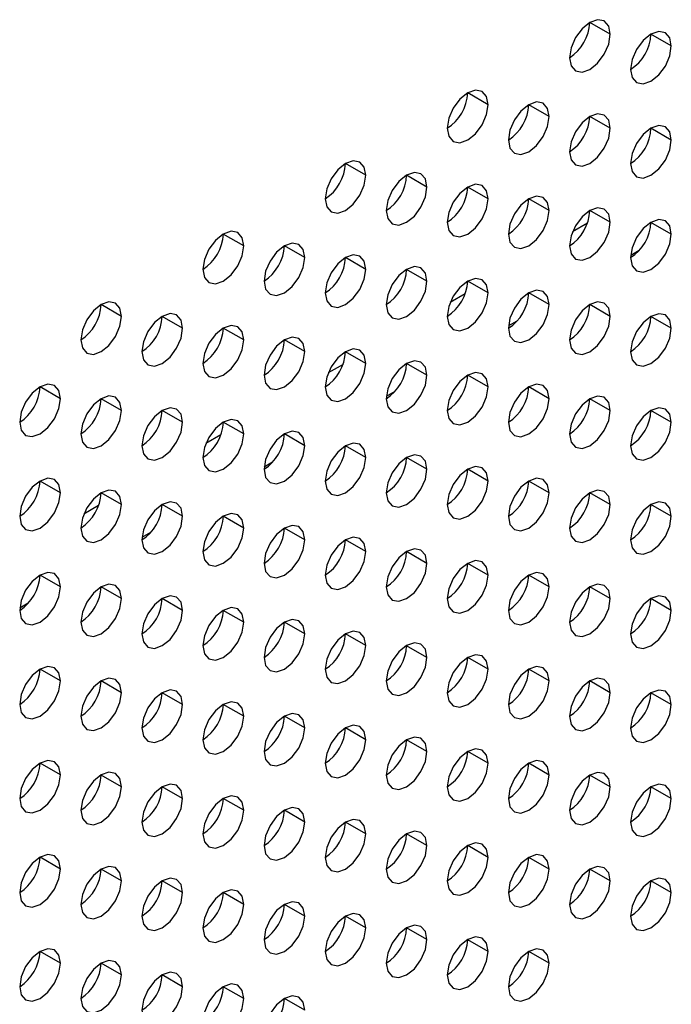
# Model space of a CAD drawing. Header units: millimetres. Extents: x 0 to 1118, y 0 to 864.
# Tile 299 of 438: x 999.69 to 1001.95, y 644.43 to 647.85. Entities that reach past the tile are written whole.
import ezdxf

# ---------------------------------------------------------------- set-up
doc = ezdxf.new("R2010")
doc.units = ezdxf.units.MM

msp = doc.modelspace()

# ---------------------------------------------------------------- linework, layer by layer
at = {"color": 7, "linetype": 'Continuous', "lineweight": 25}
for p, q in [((1001.7359, 647.8022), (1001.6652, 647.843)), ((1001.948, 647.7613), (1001.8773, 647.8022)), ((1001.3116, 647.5573), (1001.2409, 647.5981)), ((1001.5237, 647.5164), (1001.453, 647.5572)), ((1001.7359, 647.4756), (1001.6652, 647.5164)), ((1001.948, 647.4347), (1001.8773, 647.4755)), ((1000.8873, 647.3123), (1000.8166, 647.3532)), ((1001.0995, 647.2715), (1001.0288, 647.3123)), ((1001.3116, 647.2307), (1001.2409, 647.2715)), ((1001.5237, 647.1898), (1001.453, 647.2306)), ((1001.7359, 647.149), (1001.6652, 647.1898)), ((1001.948, 647.1081), (1001.8773, 647.1489)), ((1000.4631, 647.0674), (1000.3924, 647.1082)), ((1000.6752, 647.0266), (1000.6045, 647.0674)), ((1001.8364, 647.0513), (1001.8069, 647.0342)), ((1000.8873, 646.9857), (1000.8166, 647.0265)), ((1001.0995, 646.9449), (1001.0288, 646.9857)), ((1001.3116, 646.904), (1001.2409, 646.9449)), ((1001.5237, 646.8632), (1001.453, 646.904)), ((1000.0388, 646.8225), (999.9681, 646.8633)), ((1001.7359, 646.8223), (1001.6652, 646.8632)), ((1000.251, 646.7817), (1000.1802, 646.8225)), ((1001.4121, 646.8063), (1001.3826, 646.7893)), ((1001.948, 646.7815), (1001.8773, 646.8223)), ((1000.4631, 646.7408), (1000.3924, 646.7816)), ((1000.6752, 646.7), (1000.6045, 646.7408)), ((1000.8873, 646.6591), (1000.8166, 646.6999)), ((1001.0995, 646.6183), (1001.0288, 646.6591)), ((1001.3116, 646.5774), (1001.2409, 646.6182)), ((999.8267, 646.5367), (999.756, 646.5776)), ((1001.5237, 646.5366), (1001.453, 646.5774)), ((1000.0388, 646.4959), (999.9681, 646.5367)), ((1000.9879, 646.5614), (1000.9584, 646.5444)), ((1001.7359, 646.4957), (1001.6652, 646.5365)), ((1000.251, 646.455), (1000.1802, 646.4959)), ((1001.948, 646.4549), (1001.8773, 646.4957)), ((1000.4631, 646.4142), (1000.3924, 646.455)), ((1000.6752, 646.3733), (1000.6045, 646.4142)), ((1000.8873, 646.3325), (1000.8166, 646.3733)), ((1001.0995, 646.2916), (1001.0288, 646.3325)), ((1000.5636, 646.3165), (1000.5341, 646.2995)), ((1001.3116, 646.2508), (1001.2409, 646.2916)), ((999.8267, 646.2101), (999.756, 646.2509)), ((1001.5237, 646.21), (1001.453, 646.2508)), ((1000.0388, 646.1693), (999.9681, 646.2101)), ((1001.7359, 646.1691), (1001.6652, 646.2099)), ((1000.251, 646.1284), (1000.1802, 646.1692)), ((1001.948, 646.1283), (1001.8773, 646.1691)), ((1000.4631, 646.0876), (1000.3924, 646.1284)), ((1000.6752, 646.0467), (1000.6045, 646.0875)), ((1000.1393, 646.0716), (1000.1098, 646.0545)), ((1000.8873, 646.0059), (1000.8166, 646.0467)), ((1001.0995, 645.965), (1001.0288, 646.0059)), ((1001.3116, 645.9242), (1001.2409, 645.965)), ((999.8267, 645.8835), (999.756, 645.9243)), ((1001.5237, 645.8833), (1001.453, 645.9242)), ((1000.0388, 645.8427), (999.9681, 645.8835)), ((1001.7359, 645.8425), (1001.6652, 645.8833)), ((999.7151, 645.8266), (999.6856, 645.8096)), ((1000.251, 645.8018), (1000.1802, 645.8426)), ((1001.948, 645.8016), (1001.8773, 645.8425)), ((1000.4631, 645.761), (1000.3924, 645.8018)), ((1000.6752, 645.7201), (1000.6045, 645.7609)), ((1000.8873, 645.6793), (1000.8166, 645.7201)), ((1001.0995, 645.6384), (1001.0288, 645.6792)), ((1001.3116, 645.5976), (1001.2409, 645.6384)), ((999.8267, 645.5569), (999.756, 645.5977)), ((1001.5237, 645.5567), (1001.453, 645.5975)), ((1000.0388, 645.516), (999.9681, 645.5569)), ((1001.7359, 645.5159), (1001.6652, 645.5567)), ((1000.251, 645.4752), (1000.1802, 645.516)), ((1001.948, 645.475), (1001.8773, 645.5158)), ((1000.4631, 645.4343), (1000.3924, 645.4752)), ((1000.6752, 645.3935), (1000.6045, 645.4343)), ((1000.8873, 645.3526), (1000.8166, 645.3935)), ((1001.0995, 645.3118), (1001.0288, 645.3526)), ((1001.3116, 645.271), (1001.2409, 645.3118)), ((999.8267, 645.2303), (999.756, 645.2711)), ((1001.5237, 645.2301), (1001.453, 645.2709)), ((1000.0388, 645.1894), (999.9681, 645.2302)), ((1001.7359, 645.1893), (1001.6652, 645.2301)), ((1000.251, 645.1486), (1000.1802, 645.1894)), ((1001.948, 645.1484), (1001.8773, 645.1892)), ((1000.4631, 645.1077), (1000.3924, 645.1485)), ((1000.6752, 645.0669), (1000.6045, 645.1077)), ((1000.8873, 645.026), (1000.8166, 645.0669)), ((1001.0995, 644.9852), (1001.0288, 645.026)), ((1001.3116, 644.9443), (1001.2409, 644.9852)), ((999.8267, 644.9036), (999.756, 644.9445)), ((1001.5237, 644.9035), (1001.453, 644.9443)), ((1000.0388, 644.8628), (999.9681, 644.9036)), ((1001.7359, 644.8626), (1001.6652, 644.9035)), ((1000.251, 644.822), (1000.1802, 644.8628)), ((1001.948, 644.8218), (1001.8773, 644.8626)), ((1000.4631, 644.7811), (1000.3924, 644.8219)), ((1000.6752, 644.7403), (1000.6045, 644.7811)), ((1000.8873, 644.6994), (1000.8166, 644.7402)), ((1001.0995, 644.6586), (1001.0288, 644.6994)), ((1001.3116, 644.6177), (1001.2409, 644.6585)), ((999.8267, 644.577), (999.756, 644.6179)), ((1001.5237, 644.5769), (1001.453, 644.6177)), ((1000.0388, 644.5362), (999.9681, 644.577)), ((1000.251, 644.4953), (1000.1802, 644.5362)), ((1000.4631, 644.4545), (1000.3924, 644.4953)), ((1000.6752, 644.4136), (1000.6045, 644.4545))]:
    msp.add_line(p, q, dxfattribs=at)
at = {"color": 8, "linetype": 'Continuous', "lineweight": 25}
for p, q in [((1001.6566, 647.1458), (1001.6048, 647.1159)), ((1001.2323, 646.9008), (1001.1806, 646.871)), ((1000.808, 646.6559), (1000.7563, 646.6261)), ((1000.3838, 646.411), (1000.332, 646.3811)), ((999.9595, 646.1661), (999.9078, 646.1362))]:
    msp.add_line(p, q, dxfattribs=at)
at = {"color": 7, "linetype": 'Continuous', "lineweight": 25, "flags": 128}
for points in [[(1001.7359, 647.8022), (1001.7305, 647.8303), (1001.7152, 647.848), (1001.6922, 647.8524), (1001.6652, 647.843), (1001.6381, 647.8212), (1001.6152, 647.7902), (1001.5998, 647.7549), (1001.5945, 647.7205)], [(1001.5945, 647.7205), (1001.5998, 647.6924), (1001.6152, 647.6748), (1001.6381, 647.6703), (1001.6652, 647.6797), (1001.6922, 647.7016), (1001.7152, 647.7325), (1001.7305, 647.7678), (1001.7359, 647.8022)], [(1001.948, 647.7613), (1001.9426, 647.7895), (1001.9273, 647.8071), (1001.9044, 647.8116), (1001.8773, 647.8022), (1001.8502, 647.7803), (1001.8273, 647.7494), (1001.812, 647.7141), (1001.8066, 647.6797)], [(1001.8066, 647.6797), (1001.812, 647.6516), (1001.8273, 647.6339), (1001.8502, 647.6295), (1001.8773, 647.6389), (1001.9044, 647.6607), (1001.9273, 647.6916), (1001.9426, 647.727), (1001.948, 647.7613)], [(1001.3116, 647.5573), (1001.3062, 647.5854), (1001.2909, 647.6031), (1001.268, 647.6075), (1001.2409, 647.5981), (1001.2138, 647.5763), (1001.1909, 647.5453), (1001.1756, 647.51), (1001.1702, 647.4756)], [(1001.1702, 647.4756), (1001.1756, 647.4475), (1001.1909, 647.4298), (1001.2138, 647.4254), (1001.2409, 647.4348), (1001.268, 647.4566), (1001.2909, 647.4876), (1001.3062, 647.5229), (1001.3116, 647.5573)], [(1001.5237, 647.5164), (1001.5184, 647.5446), (1001.503, 647.5622), (1001.4801, 647.5667), (1001.453, 647.5573), (1001.426, 647.5354), (1001.403, 647.5045), (1001.3877, 647.4691), (1001.3823, 647.4348)], [(1001.7359, 647.4756), (1001.7305, 647.5037), (1001.7152, 647.5214), (1001.6922, 647.5258), (1001.6652, 647.5164), (1001.6381, 647.4946), (1001.6152, 647.4636), (1001.5998, 647.4283), (1001.5945, 647.3939)], [(1001.3823, 647.4348), (1001.3877, 647.4066), (1001.403, 647.389), (1001.426, 647.3845), (1001.453, 647.3939), (1001.4801, 647.4158), (1001.503, 647.4467), (1001.5184, 647.4821), (1001.5237, 647.5164)], [(1001.5945, 647.3939), (1001.5998, 647.3658), (1001.6152, 647.3482), (1001.6381, 647.3437), (1001.6652, 647.3531), (1001.6922, 647.3749), (1001.7152, 647.4059), (1001.7305, 647.4412), (1001.7359, 647.4756)], [(1001.948, 647.4347), (1001.9426, 647.4629), (1001.9273, 647.4805), (1001.9044, 647.485), (1001.8773, 647.4756), (1001.8502, 647.4537), (1001.8273, 647.4228), (1001.812, 647.3874), (1001.8066, 647.3531)], [(1001.8066, 647.3531), (1001.812, 647.3249), (1001.8273, 647.3073), (1001.8502, 647.3028), (1001.8773, 647.3123), (1001.9044, 647.3341), (1001.9273, 647.365), (1001.9426, 647.4004), (1001.948, 647.4347)], [(1000.8873, 647.3123), (1000.882, 647.3405), (1000.8666, 647.3581), (1000.8437, 647.3626), (1000.8166, 647.3532), (1000.7896, 647.3313), (1000.7666, 647.3004), (1000.7513, 647.2651), (1000.7459, 647.2307)], [(1001.0995, 647.2715), (1001.0941, 647.2996), (1001.0788, 647.3173), (1001.0558, 647.3217), (1001.0288, 647.3123), (1001.0017, 647.2905), (1000.9788, 647.2596), (1000.9634, 647.2242), (1000.9581, 647.1899)], [(1000.7459, 647.2307), (1000.7513, 647.2026), (1000.7666, 647.1849), (1000.7896, 647.1805), (1000.8166, 647.1899), (1000.8437, 647.2117), (1000.8666, 647.2427), (1000.882, 647.278), (1000.8873, 647.3123)], [(1001.3116, 647.2307), (1001.3062, 647.2588), (1001.2909, 647.2764), (1001.268, 647.2809), (1001.2409, 647.2715), (1001.2138, 647.2496), (1001.1909, 647.2187), (1001.1756, 647.1834), (1001.1702, 647.149)], [(1000.9581, 647.1899), (1000.9634, 647.1617), (1000.9788, 647.1441), (1001.0017, 647.1396), (1001.0288, 647.149), (1001.0558, 647.1709), (1001.0788, 647.2018), (1001.0941, 647.2371), (1001.0995, 647.2715)], [(1001.1702, 647.149), (1001.1756, 647.1209), (1001.1909, 647.1032), (1001.2138, 647.0988), (1001.2409, 647.1082), (1001.268, 647.13), (1001.2909, 647.161), (1001.3062, 647.1963), (1001.3116, 647.2307)], [(1001.5237, 647.1898), (1001.5184, 647.2179), (1001.503, 647.2356), (1001.4801, 647.24), (1001.453, 647.2306), (1001.426, 647.2088), (1001.403, 647.1779), (1001.3877, 647.1425), (1001.3823, 647.1082)], [(1001.3823, 647.1082), (1001.3877, 647.08), (1001.403, 647.0624), (1001.426, 647.0579), (1001.453, 647.0673), (1001.4801, 647.0892), (1001.503, 647.1201), (1001.5184, 647.1554), (1001.5237, 647.1898)], [(1001.7359, 647.149), (1001.7305, 647.1771), (1001.7152, 647.1947), (1001.6922, 647.1992), (1001.6652, 647.1898), (1001.6381, 647.168), (1001.6152, 647.137), (1001.5998, 647.1017), (1001.5945, 647.0673)], [(1001.5945, 647.0673), (1001.5998, 647.0392), (1001.6152, 647.0215), (1001.6381, 647.0171), (1001.6652, 647.0265), (1001.6922, 647.0483), (1001.7152, 647.0793), (1001.7305, 647.1146), (1001.7359, 647.149)], [(1001.948, 647.1081), (1001.9426, 647.1363), (1001.9273, 647.1539), (1001.9044, 647.1584), (1001.8773, 647.1489), (1001.8502, 647.1271), (1001.8273, 647.0962), (1001.812, 647.0608), (1001.8066, 647.0265)], [(1000.4631, 647.0674), (1000.4577, 647.0956), (1000.4424, 647.1132), (1000.4194, 647.1177), (1000.3924, 647.1083), (1000.3653, 647.0864), (1000.3424, 647.0555), (1000.327, 647.0201), (1000.3217, 646.9858)], [(1000.6752, 647.0266), (1000.6698, 647.0547), (1000.6545, 647.0724), (1000.6316, 647.0768), (1000.6045, 647.0674), (1000.5774, 647.0456), (1000.5545, 647.0146), (1000.5392, 646.9793), (1000.5338, 646.9449)], [(1001.8066, 647.0265), (1001.812, 646.9983), (1001.8273, 646.9807), (1001.8502, 646.9762), (1001.8773, 646.9856), (1001.9044, 647.0075), (1001.9273, 647.0384), (1001.9426, 647.0738), (1001.948, 647.1081)], [(1000.3217, 646.9858), (1000.327, 646.9576), (1000.3424, 646.94), (1000.3653, 646.9355), (1000.3924, 646.9449), (1000.4194, 646.9668), (1000.4424, 646.9977), (1000.4577, 647.0331), (1000.4631, 647.0674)], [(1000.5338, 646.9449), (1000.5392, 646.9168), (1000.5545, 646.8992), (1000.5774, 646.8947), (1000.6045, 646.9041), (1000.6316, 646.9259), (1000.6545, 646.9569), (1000.6698, 646.9922), (1000.6752, 647.0266)], [(1000.8873, 646.9857), (1000.882, 647.0139), (1000.8666, 647.0315), (1000.8437, 647.036), (1000.8166, 647.0266), (1000.7896, 647.0047), (1000.7666, 646.9738), (1000.7513, 646.9384), (1000.7459, 646.9041)], [(1000.7459, 646.9041), (1000.7513, 646.8759), (1000.7666, 646.8583), (1000.7896, 646.8538), (1000.8166, 646.8633), (1000.8437, 646.8851), (1000.8666, 646.916), (1000.882, 646.9514), (1000.8873, 646.9857)], [(1001.0995, 646.9449), (1001.0941, 646.973), (1001.0788, 646.9907), (1001.0558, 646.9951), (1001.0288, 646.9857), (1001.0017, 646.9639), (1000.9788, 646.9329), (1000.9634, 646.8976), (1000.9581, 646.8632)], [(1000.9581, 646.8632), (1000.9634, 646.8351), (1000.9788, 646.8175), (1001.0017, 646.813), (1001.0288, 646.8224), (1001.0558, 646.8442), (1001.0788, 646.8752), (1001.0941, 646.9105), (1001.0995, 646.9449)], [(1001.3116, 646.904), (1001.3062, 646.9322), (1001.2909, 646.9498), (1001.268, 646.9543), (1001.2409, 646.9449), (1001.2138, 646.923), (1001.1909, 646.8921), (1001.1756, 646.8567), (1001.1702, 646.8224)], [(1001.5237, 646.8632), (1001.5184, 646.8913), (1001.503, 646.909), (1001.4801, 646.9134), (1001.453, 646.904), (1001.426, 646.8822), (1001.403, 646.8512), (1001.3877, 646.8159), (1001.3823, 646.7815)], [(1000.0388, 646.8225), (1000.0334, 646.8506), (1000.0181, 646.8683), (999.9952, 646.8727), (999.9681, 646.8633), (999.941, 646.8415), (999.9181, 646.8106), (999.9028, 646.7752), (999.8974, 646.7409)], [(1001.1702, 646.8224), (1001.1756, 646.7943), (1001.1909, 646.7766), (1001.2138, 646.7722), (1001.2409, 646.7816), (1001.268, 646.8034), (1001.2909, 646.8343), (1001.3062, 646.8697), (1001.3116, 646.904)], [(1001.7359, 646.8223), (1001.7305, 646.8505), (1001.7152, 646.8681), (1001.6922, 646.8726), (1001.6652, 646.8632), (1001.6381, 646.8413), (1001.6152, 646.8104), (1001.5998, 646.7751), (1001.5945, 646.7407)], [(1001.3823, 646.7815), (1001.3877, 646.7534), (1001.403, 646.7358), (1001.426, 646.7313), (1001.453, 646.7407), (1001.4801, 646.7626), (1001.503, 646.7935), (1001.5184, 646.8288), (1001.5237, 646.8632)], [(999.8974, 646.7409), (999.9028, 646.7127), (999.9181, 646.6951), (999.941, 646.6906), (999.9681, 646.7), (999.9952, 646.7219), (1000.0181, 646.7528), (1000.0334, 646.7881), (1000.0388, 646.8225)], [(1000.251, 646.7817), (1000.2456, 646.8098), (1000.2302, 646.8274), (1000.2073, 646.8319), (1000.1802, 646.8225), (1000.1532, 646.8007), (1000.1302, 646.7697), (1000.1149, 646.7344), (1000.1095, 646.7)], [(1001.5945, 646.7407), (1001.5998, 646.7126), (1001.6152, 646.6949), (1001.6381, 646.6905), (1001.6652, 646.6999), (1001.6922, 646.7217), (1001.7152, 646.7526), (1001.7305, 646.788), (1001.7359, 646.8223)], [(1001.948, 646.7815), (1001.9426, 646.8096), (1001.9273, 646.8273), (1001.9044, 646.8317), (1001.8773, 646.8223), (1001.8502, 646.8005), (1001.8273, 646.7695), (1001.812, 646.7342), (1001.8066, 646.6999)], [(1000.1095, 646.7), (1000.1149, 646.6719), (1000.1302, 646.6542), (1000.1532, 646.6498), (1000.1802, 646.6592), (1000.2073, 646.681), (1000.2302, 646.712), (1000.2456, 646.7473), (1000.251, 646.7817)], [(1000.4631, 646.7408), (1000.4577, 646.7689), (1000.4424, 646.7866), (1000.4194, 646.791), (1000.3924, 646.7816), (1000.3653, 646.7598), (1000.3424, 646.7289), (1000.327, 646.6935), (1000.3217, 646.6592)], [(1001.8066, 646.6999), (1001.812, 646.6717), (1001.8273, 646.6541), (1001.8502, 646.6496), (1001.8773, 646.659), (1001.9044, 646.6809), (1001.9273, 646.7118), (1001.9426, 646.7471), (1001.948, 646.7815)], [(1000.3217, 646.6592), (1000.327, 646.631), (1000.3424, 646.6134), (1000.3653, 646.6089), (1000.3924, 646.6183), (1000.4194, 646.6402), (1000.4424, 646.6711), (1000.4577, 646.7065), (1000.4631, 646.7408)], [(1000.6752, 646.7), (1000.6698, 646.7281), (1000.6545, 646.7457), (1000.6316, 646.7502), (1000.6045, 646.7408), (1000.5774, 646.719), (1000.5545, 646.688), (1000.5392, 646.6527), (1000.5338, 646.6183)], [(1000.5338, 646.6183), (1000.5392, 646.5902), (1000.5545, 646.5725), (1000.5774, 646.5681), (1000.6045, 646.5775), (1000.6316, 646.5993), (1000.6545, 646.6303), (1000.6698, 646.6656), (1000.6752, 646.7)], [(1000.8873, 646.6591), (1000.882, 646.6873), (1000.8666, 646.7049), (1000.8437, 646.7094), (1000.8166, 646.6999), (1000.7896, 646.6781), (1000.7666, 646.6472), (1000.7513, 646.6118), (1000.7459, 646.5775)], [(1001.0995, 646.6183), (1001.0941, 646.6464), (1001.0788, 646.664), (1001.0558, 646.6685), (1001.0288, 646.6591), (1001.0017, 646.6373), (1000.9788, 646.6063), (1000.9634, 646.571), (1000.9581, 646.5366)], [(1000.7459, 646.5775), (1000.7513, 646.5493), (1000.7666, 646.5317), (1000.7896, 646.5272), (1000.8166, 646.5366), (1000.8437, 646.5585), (1000.8666, 646.5894), (1000.882, 646.6248), (1000.8873, 646.6591)], [(1000.9581, 646.5366), (1000.9634, 646.5085), (1000.9788, 646.4908), (1001.0017, 646.4864), (1001.0288, 646.4958), (1001.0558, 646.5176), (1001.0788, 646.5486), (1001.0941, 646.5839), (1001.0995, 646.6183)], [(1001.3116, 646.5774), (1001.3062, 646.6056), (1001.2909, 646.6232), (1001.268, 646.6277), (1001.2409, 646.6183), (1001.2138, 646.5964), (1001.1909, 646.5655), (1001.1756, 646.5301), (1001.1702, 646.4958)], [(999.8267, 646.5367), (999.8213, 646.5649), (999.806, 646.5825), (999.783, 646.587), (999.756, 646.5776), (999.7289, 646.5557), (999.706, 646.5248), (999.6906, 646.4894), (999.6853, 646.4551)], [(1001.1702, 646.4958), (1001.1756, 646.4676), (1001.1909, 646.45), (1001.2138, 646.4455), (1001.2409, 646.4549), (1001.268, 646.4768), (1001.2909, 646.5077), (1001.3062, 646.5431), (1001.3116, 646.5774)], [(1001.5237, 646.5366), (1001.5184, 646.5647), (1001.503, 646.5824), (1001.4801, 646.5868), (1001.453, 646.5774), (1001.426, 646.5556), (1001.403, 646.5246), (1001.3877, 646.4893), (1001.3823, 646.4549)], [(999.6853, 646.4551), (999.6906, 646.427), (999.706, 646.4093), (999.7289, 646.4049), (999.756, 646.4143), (999.783, 646.4361), (999.806, 646.467), (999.8213, 646.5024), (999.8267, 646.5367)], [(1000.0388, 646.4959), (1000.0334, 646.524), (1000.0181, 646.5417), (999.9952, 646.5461), (999.9681, 646.5367), (999.941, 646.5149), (999.9181, 646.4839), (999.9028, 646.4486), (999.8974, 646.4142)], [(1001.3823, 646.4549), (1001.3877, 646.4268), (1001.403, 646.4091), (1001.426, 646.4047), (1001.453, 646.4141), (1001.4801, 646.4359), (1001.503, 646.4669), (1001.5184, 646.5022), (1001.5237, 646.5366)], [(1001.7359, 646.4957), (1001.7305, 646.5239), (1001.7152, 646.5415), (1001.6922, 646.546), (1001.6652, 646.5366), (1001.6381, 646.5147), (1001.6152, 646.4838), (1001.5998, 646.4484), (1001.5945, 646.4141)], [(999.8974, 646.4142), (999.9028, 646.3861), (999.9181, 646.3685), (999.941, 646.364), (999.9681, 646.3734), (999.9952, 646.3952), (1000.0181, 646.4262), (1000.0334, 646.4615), (1000.0388, 646.4959)], [(1000.251, 646.455), (1000.2456, 646.4832), (1000.2302, 646.5008), (1000.2073, 646.5053), (1000.1802, 646.4959), (1000.1532, 646.474), (1000.1302, 646.4431), (1000.1149, 646.4078), (1000.1095, 646.3734)], [(1001.5945, 646.4141), (1001.5998, 646.3859), (1001.6152, 646.3683), (1001.6381, 646.3638), (1001.6652, 646.3733), (1001.6922, 646.3951), (1001.7152, 646.426), (1001.7305, 646.4614), (1001.7359, 646.4957)], [(1001.948, 646.4549), (1001.9426, 646.483), (1001.9273, 646.5007), (1001.9044, 646.5051), (1001.8773, 646.4957), (1001.8502, 646.4739), (1001.8273, 646.4429), (1001.812, 646.4076), (1001.8066, 646.3732)], [(1000.4631, 646.4142), (1000.4577, 646.4423), (1000.4424, 646.46), (1000.4194, 646.4644), (1000.3924, 646.455), (1000.3653, 646.4332), (1000.3424, 646.4022), (1000.327, 646.3669), (1000.3217, 646.3325)], [(1000.1095, 646.3734), (1000.1149, 646.3453), (1000.1302, 646.3276), (1000.1532, 646.3232), (1000.1802, 646.3326), (1000.2073, 646.3544), (1000.2302, 646.3853), (1000.2456, 646.4207), (1000.251, 646.455)], [(1001.8066, 646.3732), (1001.812, 646.3451), (1001.8273, 646.3275), (1001.8502, 646.323), (1001.8773, 646.3324), (1001.9044, 646.3542), (1001.9273, 646.3852), (1001.9426, 646.4205), (1001.948, 646.4549)], [(1000.3217, 646.3325), (1000.327, 646.3044), (1000.3424, 646.2868), (1000.3653, 646.2823), (1000.3924, 646.2917), (1000.4194, 646.3136), (1000.4424, 646.3445), (1000.4577, 646.3798), (1000.4631, 646.4142)], [(1000.6752, 646.3733), (1000.6698, 646.4015), (1000.6545, 646.4191), (1000.6316, 646.4236), (1000.6045, 646.4142), (1000.5774, 646.3923), (1000.5545, 646.3614), (1000.5392, 646.3261), (1000.5338, 646.2917)], [(1000.5338, 646.2917), (1000.5392, 646.2636), (1000.5545, 646.2459), (1000.5774, 646.2415), (1000.6045, 646.2509), (1000.6316, 646.2727), (1000.6545, 646.3036), (1000.6698, 646.339), (1000.6752, 646.3733)], [(1000.8873, 646.3325), (1000.882, 646.3606), (1000.8666, 646.3783), (1000.8437, 646.3827), (1000.8166, 646.3733), (1000.7896, 646.3515), (1000.7666, 646.3205), (1000.7513, 646.2852), (1000.7459, 646.2509)], [(1000.7459, 646.2509), (1000.7513, 646.2227), (1000.7666, 646.2051), (1000.7896, 646.2006), (1000.8166, 646.21), (1000.8437, 646.2319), (1000.8666, 646.2628), (1000.882, 646.2981), (1000.8873, 646.3325)], [(1001.0995, 646.2916), (1001.0941, 646.3198), (1001.0788, 646.3374), (1001.0558, 646.3419), (1001.0288, 646.3325), (1001.0017, 646.3106), (1000.9788, 646.2797), (1000.9634, 646.2444), (1000.9581, 646.21)], [(1000.9581, 646.21), (1000.9634, 646.1819), (1000.9788, 646.1642), (1001.0017, 646.1598), (1001.0288, 646.1692), (1001.0558, 646.191), (1001.0788, 646.222), (1001.0941, 646.2573), (1001.0995, 646.2916)], [(1001.3116, 646.2508), (1001.3062, 646.2789), (1001.2909, 646.2966), (1001.268, 646.301), (1001.2409, 646.2916), (1001.2138, 646.2698), (1001.1909, 646.2389), (1001.1756, 646.2035), (1001.1702, 646.1692)], [(999.8267, 646.2101), (999.8213, 646.2383), (999.806, 646.2559), (999.783, 646.2604), (999.756, 646.2509), (999.7289, 646.2291), (999.706, 646.1982), (999.6906, 646.1628), (999.6853, 646.1285)], [(1001.5237, 646.21), (1001.5184, 646.2381), (1001.503, 646.2557), (1001.4801, 646.2602), (1001.453, 646.2508), (1001.426, 646.229), (1001.403, 646.198), (1001.3877, 646.1627), (1001.3823, 646.1283)], [(1001.1702, 646.1692), (1001.1756, 646.141), (1001.1909, 646.1234), (1001.2138, 646.1189), (1001.2409, 646.1283), (1001.268, 646.1502), (1001.2909, 646.1811), (1001.3062, 646.2164), (1001.3116, 646.2508)], [(999.6853, 646.1285), (999.6906, 646.1003), (999.706, 646.0827), (999.7289, 646.0782), (999.756, 646.0876), (999.783, 646.1095), (999.806, 646.1404), (999.8213, 646.1758), (999.8267, 646.2101)], [(1000.0388, 646.1693), (1000.0334, 646.1974), (1000.0181, 646.2151), (999.9952, 646.2195), (999.9681, 646.2101), (999.941, 646.1883), (999.9181, 646.1573), (999.9028, 646.122), (999.8974, 646.0876)], [(1001.3823, 646.1283), (1001.3877, 646.1002), (1001.403, 646.0825), (1001.426, 646.0781), (1001.453, 646.0875), (1001.4801, 646.1093), (1001.503, 646.1403), (1001.5184, 646.1756), (1001.5237, 646.21)], [(1001.7359, 646.1691), (1001.7305, 646.1972), (1001.7152, 646.2149), (1001.6922, 646.2193), (1001.6652, 646.2099), (1001.6381, 646.1881), (1001.6152, 646.1572), (1001.5998, 646.1218), (1001.5945, 646.0875)], [(999.8974, 646.0876), (999.9028, 646.0595), (999.9181, 646.0418), (999.941, 646.0374), (999.9681, 646.0468), (999.9952, 646.0686), (1000.0181, 646.0996), (1000.0334, 646.1349), (1000.0388, 646.1693)], [(1000.251, 646.1284), (1000.2456, 646.1566), (1000.2302, 646.1742), (1000.2073, 646.1787), (1000.1802, 646.1693), (1000.1532, 646.1474), (1000.1302, 646.1165), (1000.1149, 646.0811), (1000.1095, 646.0468)], [(1001.5945, 646.0875), (1001.5998, 646.0593), (1001.6152, 646.0417), (1001.6381, 646.0372), (1001.6652, 646.0466), (1001.6922, 646.0685), (1001.7152, 646.0994), (1001.7305, 646.1348), (1001.7359, 646.1691)], [(1001.948, 646.1283), (1001.9426, 646.1564), (1001.9273, 646.174), (1001.9044, 646.1785), (1001.8773, 646.1691), (1001.8502, 646.1473), (1001.8273, 646.1163), (1001.812, 646.081), (1001.8066, 646.0466)], [(1000.1095, 646.0468), (1000.1149, 646.0186), (1000.1302, 646.001), (1000.1532, 645.9965), (1000.1802, 646.0059), (1000.2073, 646.0278), (1000.2302, 646.0587), (1000.2456, 646.0941), (1000.251, 646.1284)], [(1000.4631, 646.0876), (1000.4577, 646.1157), (1000.4424, 646.1334), (1000.4194, 646.1378), (1000.3924, 646.1284), (1000.3653, 646.1066), (1000.3424, 646.0756), (1000.327, 646.0403), (1000.3217, 646.0059)], [(1001.8066, 646.0466), (1001.812, 646.0185), (1001.8273, 646.0008), (1001.8502, 645.9964), (1001.8773, 646.0058), (1001.9044, 646.0276), (1001.9273, 646.0586), (1001.9426, 646.0939), (1001.948, 646.1283)], [(1000.3217, 646.0059), (1000.327, 645.9778), (1000.3424, 645.9602), (1000.3653, 645.9557), (1000.3924, 645.9651), (1000.4194, 645.9869), (1000.4424, 646.0179), (1000.4577, 646.0532), (1000.4631, 646.0876)], [(1000.6752, 646.0467), (1000.6698, 646.0749), (1000.6545, 646.0925), (1000.6316, 646.097), (1000.6045, 646.0876), (1000.5774, 646.0657), (1000.5545, 646.0348), (1000.5392, 645.9994), (1000.5338, 645.9651)], [(1000.8873, 646.0059), (1000.882, 646.034), (1000.8666, 646.0517), (1000.8437, 646.0561), (1000.8166, 646.0467), (1000.7896, 646.0249), (1000.7666, 645.9939), (1000.7513, 645.9586), (1000.7459, 645.9242)], [(1000.5338, 645.9651), (1000.5392, 645.9369), (1000.5545, 645.9193), (1000.5774, 645.9148), (1000.6045, 645.9243), (1000.6316, 645.9461), (1000.6545, 645.977), (1000.6698, 646.0124), (1000.6752, 646.0467)], [(1000.7459, 645.9242), (1000.7513, 645.8961), (1000.7666, 645.8785), (1000.7896, 645.874), (1000.8166, 645.8834), (1000.8437, 645.9052), (1000.8666, 645.9362), (1000.882, 645.9715), (1000.8873, 646.0059)], [(1001.0995, 645.965), (1001.0941, 645.9932), (1001.0788, 646.0108), (1001.0558, 646.0153), (1001.0288, 646.0059), (1001.0017, 645.984), (1000.9788, 645.9531), (1000.9634, 645.9177), (1000.9581, 645.8834)], [(1000.9581, 645.8834), (1000.9634, 645.8553), (1000.9788, 645.8376), (1001.0017, 645.8332), (1001.0288, 645.8426), (1001.0558, 645.8644), (1001.0788, 645.8953), (1001.0941, 645.9307), (1001.0995, 645.965)], [(1001.3116, 645.9242), (1001.3062, 645.9523), (1001.2909, 645.97), (1001.268, 645.9744), (1001.2409, 645.965), (1001.2138, 645.9432), (1001.1909, 645.9122), (1001.1756, 645.8769), (1001.1702, 645.8425)], [(999.8267, 645.8835), (999.8213, 645.9116), (999.806, 645.9293), (999.783, 645.9337), (999.756, 645.9243), (999.7289, 645.9025), (999.706, 645.8716), (999.6906, 645.8362), (999.6853, 645.8019)], [(1001.1702, 645.8425), (1001.1756, 645.8144), (1001.1909, 645.7968), (1001.2138, 645.7923), (1001.2409, 645.8017), (1001.268, 645.8235), (1001.2909, 645.8545), (1001.3062, 645.8898), (1001.3116, 645.9242)], [(1001.5237, 645.8833), (1001.5184, 645.9115), (1001.503, 645.9291), (1001.4801, 645.9336), (1001.453, 645.9242), (1001.426, 645.9023), (1001.403, 645.8714), (1001.3877, 645.8361), (1001.3823, 645.8017)], [(999.6853, 645.8019), (999.6906, 645.7737), (999.706, 645.7561), (999.7289, 645.7516), (999.756, 645.761), (999.783, 645.7829), (999.806, 645.8138), (999.8213, 645.8491), (999.8267, 645.8835)], [(1000.0388, 645.8427), (1000.0334, 645.8708), (1000.0181, 645.8884), (999.9952, 645.8929), (999.9681, 645.8835), (999.941, 645.8616), (999.9181, 645.8307), (999.9028, 645.7954), (999.8974, 645.761)], [(1001.3823, 645.8017), (1001.3877, 645.7736), (1001.403, 645.7559), (1001.426, 645.7515), (1001.453, 645.7609), (1001.4801, 645.7827), (1001.503, 645.8136), (1001.5184, 645.849), (1001.5237, 645.8833)], [(1001.7359, 645.8425), (1001.7305, 645.8706), (1001.7152, 645.8883), (1001.6922, 645.8927), (1001.6652, 645.8833), (1001.6381, 645.8615), (1001.6152, 645.8305), (1001.5998, 645.7952), (1001.5945, 645.7609)], [(1000.251, 645.8018), (1000.2456, 645.8299), (1000.2302, 645.8476), (1000.2073, 645.852), (1000.1802, 645.8426), (1000.1532, 645.8208), (1000.1302, 645.7899), (1000.1149, 645.7545), (1000.1095, 645.7202)], [(1001.948, 645.8016), (1001.9426, 645.8298), (1001.9273, 645.8474), (1001.9044, 645.8519), (1001.8773, 645.8425), (1001.8502, 645.8206), (1001.8273, 645.7897), (1001.812, 645.7544), (1001.8066, 645.72)], [(999.8974, 645.761), (999.9028, 645.7329), (999.9181, 645.7152), (999.941, 645.7108), (999.9681, 645.7202), (999.9952, 645.742), (1000.0181, 645.773), (1000.0334, 645.8083), (1000.0388, 645.8427)], [(1000.4631, 645.761), (1000.4577, 645.7891), (1000.4424, 645.8067), (1000.4194, 645.8112), (1000.3924, 645.8018), (1000.3653, 645.78), (1000.3424, 645.749), (1000.327, 645.7137), (1000.3217, 645.6793)], [(1001.5945, 645.7609), (1001.5998, 645.7327), (1001.6152, 645.7151), (1001.6381, 645.7106), (1001.6652, 645.72), (1001.6922, 645.7419), (1001.7152, 645.7728), (1001.7305, 645.8081), (1001.7359, 645.8425)], [(1000.1095, 645.7202), (1000.1149, 645.692), (1000.1302, 645.6744), (1000.1532, 645.6699), (1000.1802, 645.6793), (1000.2073, 645.7012), (1000.2302, 645.7321), (1000.2456, 645.7674), (1000.251, 645.8018)], [(1001.8066, 645.72), (1001.812, 645.6919), (1001.8273, 645.6742), (1001.8502, 645.6698), (1001.8773, 645.6792), (1001.9044, 645.701), (1001.9273, 645.732), (1001.9426, 645.7673), (1001.948, 645.8016)], [(1000.3217, 645.6793), (1000.327, 645.6512), (1000.3424, 645.6335), (1000.3653, 645.6291), (1000.3924, 645.6385), (1000.4194, 645.6603), (1000.4424, 645.6913), (1000.4577, 645.7266), (1000.4631, 645.761)], [(1000.6752, 645.7201), (1000.6698, 645.7483), (1000.6545, 645.7659), (1000.6316, 645.7704), (1000.6045, 645.7609), (1000.5774, 645.7391), (1000.5545, 645.7082), (1000.5392, 645.6728), (1000.5338, 645.6385)], [(1000.5338, 645.6385), (1000.5392, 645.6103), (1000.5545, 645.5927), (1000.5774, 645.5882), (1000.6045, 645.5976), (1000.6316, 645.6195), (1000.6545, 645.6504), (1000.6698, 645.6858), (1000.6752, 645.7201)], [(1000.8873, 645.6793), (1000.882, 645.7074), (1000.8666, 645.725), (1000.8437, 645.7295), (1000.8166, 645.7201), (1000.7896, 645.6983), (1000.7666, 645.6673), (1000.7513, 645.632), (1000.7459, 645.5976)], [(1000.7459, 645.5976), (1000.7513, 645.5695), (1000.7666, 645.5518), (1000.7896, 645.5474), (1000.8166, 645.5568), (1000.8437, 645.5786), (1000.8666, 645.6096), (1000.882, 645.6449), (1000.8873, 645.6793)], [(1001.0995, 645.6384), (1001.0941, 645.6666), (1001.0788, 645.6842), (1001.0558, 645.6887), (1001.0288, 645.6793), (1001.0017, 645.6574), (1000.9788, 645.6265), (1000.9634, 645.5911), (1000.9581, 645.5568)], [(1001.3116, 645.5976), (1001.3062, 645.6257), (1001.2909, 645.6434), (1001.268, 645.6478), (1001.2409, 645.6384), (1001.2138, 645.6166), (1001.1909, 645.5856), (1001.1756, 645.5503), (1001.1702, 645.5159)], [(999.8267, 645.5569), (999.8213, 645.585), (999.806, 645.6027), (999.783, 645.6071), (999.756, 645.5977), (999.7289, 645.5759), (999.706, 645.5449), (999.6906, 645.5096), (999.6853, 645.4752)], [(1000.9581, 645.5568), (1000.9634, 645.5286), (1000.9788, 645.511), (1001.0017, 645.5065), (1001.0288, 645.5159), (1001.0558, 645.5378), (1001.0788, 645.5687), (1001.0941, 645.6041), (1001.0995, 645.6384)], [(1001.5237, 645.5567), (1001.5184, 645.5849), (1001.503, 645.6025), (1001.4801, 645.607), (1001.453, 645.5976), (1001.426, 645.5757), (1001.403, 645.5448), (1001.3877, 645.5094), (1001.3823, 645.4751)], [(1001.1702, 645.5159), (1001.1756, 645.4878), (1001.1909, 645.4701), (1001.2138, 645.4657), (1001.2409, 645.4751), (1001.268, 645.4969), (1001.2909, 645.5279), (1001.3062, 645.5632), (1001.3116, 645.5976)], [(999.6853, 645.4752), (999.6906, 645.4471), (999.706, 645.4295), (999.7289, 645.425), (999.756, 645.4344), (999.783, 645.4562), (999.806, 645.4872), (999.8213, 645.5225), (999.8267, 645.5569)], [(1000.0388, 645.516), (1000.0334, 645.5442), (1000.0181, 645.5618), (999.9952, 645.5663), (999.9681, 645.5569), (999.941, 645.535), (999.9181, 645.5041), (999.9028, 645.4687), (999.8974, 645.4344)], [(1001.3823, 645.4751), (1001.3877, 645.4469), (1001.403, 645.4293), (1001.426, 645.4248), (1001.453, 645.4342), (1001.4801, 645.4561), (1001.503, 645.487), (1001.5184, 645.5224), (1001.5237, 645.5567)], [(1001.7359, 645.5159), (1001.7305, 645.544), (1001.7152, 645.5617), (1001.6922, 645.5661), (1001.6652, 645.5567), (1001.6381, 645.5349), (1001.6152, 645.5039), (1001.5998, 645.4686), (1001.5945, 645.4342)], [(999.8974, 645.4344), (999.9028, 645.4063), (999.9181, 645.3886), (999.941, 645.3842), (999.9681, 645.3936), (999.9952, 645.4154), (1000.0181, 645.4463), (1000.0334, 645.4817), (1000.0388, 645.516)], [(1000.251, 645.4752), (1000.2456, 645.5033), (1000.2302, 645.521), (1000.2073, 645.5254), (1000.1802, 645.516), (1000.1532, 645.4942), (1000.1302, 645.4632), (1000.1149, 645.4279), (1000.1095, 645.3935)], [(1001.5945, 645.4342), (1001.5998, 645.4061), (1001.6152, 645.3885), (1001.6381, 645.384), (1001.6652, 645.3934), (1001.6922, 645.4152), (1001.7152, 645.4462), (1001.7305, 645.4815), (1001.7359, 645.5159)], [(1001.948, 645.475), (1001.9426, 645.5032), (1001.9273, 645.5208), (1001.9044, 645.5253), (1001.8773, 645.5159), (1001.8502, 645.494), (1001.8273, 645.4631), (1001.812, 645.4277), (1001.8066, 645.3934)], [(1000.1095, 645.3935), (1000.1149, 645.3654), (1000.1302, 645.3478), (1000.1532, 645.3433), (1000.1802, 645.3527), (1000.2073, 645.3746), (1000.2302, 645.4055), (1000.2456, 645.4408), (1000.251, 645.4752)], [(1000.4631, 645.4343), (1000.4577, 645.4625), (1000.4424, 645.4801), (1000.4194, 645.4846), (1000.3924, 645.4752), (1000.3653, 645.4533), (1000.3424, 645.4224), (1000.327, 645.3871), (1000.3217, 645.3527)], [(1001.8066, 645.3934), (1001.812, 645.3652), (1001.8273, 645.3476), (1001.8502, 645.3431), (1001.8773, 645.3526), (1001.9044, 645.3744), (1001.9273, 645.4053), (1001.9426, 645.4407), (1001.948, 645.475)], [(1000.6752, 645.3935), (1000.6698, 645.4216), (1000.6545, 645.4393), (1000.6316, 645.4437), (1000.6045, 645.4343), (1000.5774, 645.4125), (1000.5545, 645.3815), (1000.5392, 645.3462), (1000.5338, 645.3119)], [(1000.3217, 645.3527), (1000.327, 645.3246), (1000.3424, 645.3069), (1000.3653, 645.3025), (1000.3924, 645.3119), (1000.4194, 645.3337), (1000.4424, 645.3646), (1000.4577, 645.4), (1000.4631, 645.4343)], [(1000.8873, 645.3526), (1000.882, 645.3808), (1000.8666, 645.3984), (1000.8437, 645.4029), (1000.8166, 645.3935), (1000.7896, 645.3716), (1000.7666, 645.3407), (1000.7513, 645.3054), (1000.7459, 645.271)], [(1000.5338, 645.3119), (1000.5392, 645.2837), (1000.5545, 645.2661), (1000.5774, 645.2616), (1000.6045, 645.271), (1000.6316, 645.2929), (1000.6545, 645.3238), (1000.6698, 645.3591), (1000.6752, 645.3935)], [(1000.7459, 645.271), (1000.7513, 645.2429), (1000.7666, 645.2252), (1000.7896, 645.2208), (1000.8166, 645.2302), (1000.8437, 645.252), (1000.8666, 645.283), (1000.882, 645.3183), (1000.8873, 645.3526)], [(1001.0995, 645.3118), (1001.0941, 645.3399), (1001.0788, 645.3576), (1001.0558, 645.362), (1001.0288, 645.3526), (1001.0017, 645.3308), (1000.9788, 645.2999), (1000.9634, 645.2645), (1000.9581, 645.2302)], [(1000.9581, 645.2302), (1000.9634, 645.202), (1000.9788, 645.1844), (1001.0017, 645.1799), (1001.0288, 645.1893), (1001.0558, 645.2112), (1001.0788, 645.2421), (1001.0941, 645.2774), (1001.0995, 645.3118)], [(1001.3116, 645.271), (1001.3062, 645.2991), (1001.2909, 645.3167), (1001.268, 645.3212), (1001.2409, 645.3118), (1001.2138, 645.29), (1001.1909, 645.259), (1001.1756, 645.2237), (1001.1702, 645.1893)], [(999.8267, 645.2303), (999.8213, 645.2584), (999.806, 645.276), (999.783, 645.2805), (999.756, 645.2711), (999.7289, 645.2493), (999.706, 645.2183), (999.6906, 645.183), (999.6853, 645.1486)], [(1001.1702, 645.1893), (1001.1756, 645.1612), (1001.1909, 645.1435), (1001.2138, 645.1391), (1001.2409, 645.1485), (1001.268, 645.1703), (1001.2909, 645.2013), (1001.3062, 645.2366), (1001.3116, 645.271)], [(1001.5237, 645.2301), (1001.5184, 645.2582), (1001.503, 645.2759), (1001.4801, 645.2803), (1001.453, 645.2709), (1001.426, 645.2491), (1001.403, 645.2182), (1001.3877, 645.1828), (1001.3823, 645.1485)], [(999.6853, 645.1486), (999.6906, 645.1205), (999.706, 645.1028), (999.7289, 645.0984), (999.756, 645.1078), (999.783, 645.1296), (999.806, 645.1606), (999.8213, 645.1959), (999.8267, 645.2303)], [(1000.0388, 645.1894), (1000.0334, 645.2176), (1000.0181, 645.2352), (999.9952, 645.2397), (999.9681, 645.2303), (999.941, 645.2084), (999.9181, 645.1775), (999.9028, 645.1421), (999.8974, 645.1078)], [(1001.3823, 645.1485), (1001.3877, 645.1203), (1001.403, 645.1027), (1001.426, 645.0982), (1001.453, 645.1076), (1001.4801, 645.1295), (1001.503, 645.1604), (1001.5184, 645.1958), (1001.5237, 645.2301)], [(1001.7359, 645.1893), (1001.7305, 645.2174), (1001.7152, 645.235), (1001.6922, 645.2395), (1001.6652, 645.2301), (1001.6381, 645.2083), (1001.6152, 645.1773), (1001.5998, 645.142), (1001.5945, 645.1076)], [(1000.251, 645.1486), (1000.2456, 645.1767), (1000.2302, 645.1944), (1000.2073, 645.1988), (1000.1802, 645.1894), (1000.1532, 645.1676), (1000.1302, 645.1366), (1000.1149, 645.1013), (1000.1095, 645.0669)], [(1001.948, 645.1484), (1001.9426, 645.1766), (1001.9273, 645.1942), (1001.9044, 645.1987), (1001.8773, 645.1892), (1001.8502, 645.1674), (1001.8273, 645.1365), (1001.812, 645.1011), (1001.8066, 645.0668)], [(999.8974, 645.1078), (999.9028, 645.0796), (999.9181, 645.062), (999.941, 645.0575), (999.9681, 645.0669), (999.9952, 645.0888), (1000.0181, 645.1197), (1000.0334, 645.1551), (1000.0388, 645.1894)], [(1001.5945, 645.1076), (1001.5998, 645.0795), (1001.6152, 645.0618), (1001.6381, 645.0574), (1001.6652, 645.0668), (1001.6922, 645.0886), (1001.7152, 645.1196), (1001.7305, 645.1549), (1001.7359, 645.1893)], [(1000.1095, 645.0669), (1000.1149, 645.0388), (1000.1302, 645.0211), (1000.1532, 645.0167), (1000.1802, 645.0261), (1000.2073, 645.0479), (1000.2302, 645.0789), (1000.2456, 645.1142), (1000.251, 645.1486)], [(1000.4631, 645.1077), (1000.4577, 645.1359), (1000.4424, 645.1535), (1000.4194, 645.158), (1000.3924, 645.1486), (1000.3653, 645.1267), (1000.3424, 645.0958), (1000.327, 645.0604), (1000.3217, 645.0261)], [(1001.8066, 645.0668), (1001.812, 645.0386), (1001.8273, 645.021), (1001.8502, 645.0165), (1001.8773, 645.0259), (1001.9044, 645.0478), (1001.9273, 645.0787), (1001.9426, 645.1141), (1001.948, 645.1484)], [(1000.3217, 645.0261), (1000.327, 644.9979), (1000.3424, 644.9803), (1000.3653, 644.9758), (1000.3924, 644.9853), (1000.4194, 645.0071), (1000.4424, 645.038), (1000.4577, 645.0734), (1000.4631, 645.1077)], [(1000.6752, 645.0669), (1000.6698, 645.095), (1000.6545, 645.1127), (1000.6316, 645.1171), (1000.6045, 645.1077), (1000.5774, 645.0859), (1000.5545, 645.0549), (1000.5392, 645.0196), (1000.5338, 644.9852)], [(1000.5338, 644.9852), (1000.5392, 644.9571), (1000.5545, 644.9395), (1000.5774, 644.935), (1000.6045, 644.9444), (1000.6316, 644.9662), (1000.6545, 644.9972), (1000.6698, 645.0325), (1000.6752, 645.0669)], [(1000.8873, 645.026), (1000.882, 645.0542), (1000.8666, 645.0718), (1000.8437, 645.0763), (1000.8166, 645.0669), (1000.7896, 645.045), (1000.7666, 645.0141), (1000.7513, 644.9787), (1000.7459, 644.9444)], [(1000.7459, 644.9444), (1000.7513, 644.9162), (1000.7666, 644.8986), (1000.7896, 644.8942), (1000.8166, 644.9036), (1000.8437, 644.9254), (1000.8666, 644.9563), (1000.882, 644.9917), (1000.8873, 645.026)], [(1001.0995, 644.9852), (1001.0941, 645.0133), (1001.0788, 645.031), (1001.0558, 645.0354), (1001.0288, 645.026), (1001.0017, 645.0042), (1000.9788, 644.9732), (1000.9634, 644.9379), (1000.9581, 644.9035)], [(1001.3116, 644.9443), (1001.3062, 644.9725), (1001.2909, 644.9901), (1001.268, 644.9946), (1001.2409, 644.9852), (1001.2138, 644.9633), (1001.1909, 644.9324), (1001.1756, 644.8971), (1001.1702, 644.8627)], [(1000.9581, 644.9035), (1000.9634, 644.8754), (1000.9788, 644.8578), (1001.0017, 644.8533), (1001.0288, 644.8627), (1001.0558, 644.8845), (1001.0788, 644.9155), (1001.0941, 644.9508), (1001.0995, 644.9852)], [(999.8267, 644.9036), (999.8213, 644.9318), (999.806, 644.9494), (999.783, 644.9539), (999.756, 644.9445), (999.7289, 644.9226), (999.706, 644.8917), (999.6906, 644.8564), (999.6853, 644.822)], [(1001.1702, 644.8627), (1001.1756, 644.8346), (1001.1909, 644.8169), (1001.2138, 644.8125), (1001.2409, 644.8219), (1001.268, 644.8437), (1001.2909, 644.8746), (1001.3062, 644.91), (1001.3116, 644.9443)], [(1001.5237, 644.9035), (1001.5184, 644.9316), (1001.503, 644.9493), (1001.4801, 644.9537), (1001.453, 644.9443), (1001.426, 644.9225), (1001.403, 644.8915), (1001.3877, 644.8562), (1001.3823, 644.8218)], [(999.6853, 644.822), (999.6906, 644.7939), (999.706, 644.7762), (999.7289, 644.7718), (999.756, 644.7812), (999.783, 644.803), (999.806, 644.834), (999.8213, 644.8693), (999.8267, 644.9036)], [(1000.0388, 644.8628), (1000.0334, 644.8909), (1000.0181, 644.9086), (999.9952, 644.913), (999.9681, 644.9036), (999.941, 644.8818), (999.9181, 644.8509), (999.9028, 644.8155), (999.8974, 644.7812)], [(1001.3823, 644.8218), (1001.3877, 644.7937), (1001.403, 644.7761), (1001.426, 644.7716), (1001.453, 644.781), (1001.4801, 644.8029), (1001.503, 644.8338), (1001.5184, 644.8691), (1001.5237, 644.9035)], [(1001.7359, 644.8626), (1001.7305, 644.8908), (1001.7152, 644.9084), (1001.6922, 644.9129), (1001.6652, 644.9035), (1001.6381, 644.8816), (1001.6152, 644.8507), (1001.5998, 644.8154), (1001.5945, 644.781)], [(999.8974, 644.7812), (999.9028, 644.753), (999.9181, 644.7354), (999.941, 644.7309), (999.9681, 644.7403), (999.9952, 644.7622), (1000.0181, 644.7931), (1000.0334, 644.8284), (1000.0388, 644.8628)], [(1000.251, 644.822), (1000.2456, 644.8501), (1000.2302, 644.8677), (1000.2073, 644.8722), (1000.1802, 644.8628), (1000.1532, 644.841), (1000.1302, 644.81), (1000.1149, 644.7747), (1000.1095, 644.7403)], [(1001.5945, 644.781), (1001.5998, 644.7529), (1001.6152, 644.7352), (1001.6381, 644.7308), (1001.6652, 644.7402), (1001.6922, 644.762), (1001.7152, 644.7929), (1001.7305, 644.8283), (1001.7359, 644.8626)], [(1001.948, 644.8218), (1001.9426, 644.8499), (1001.9273, 644.8676), (1001.9044, 644.872), (1001.8773, 644.8626), (1001.8502, 644.8408), (1001.8273, 644.8098), (1001.812, 644.7745), (1001.8066, 644.7402)], [(1000.1095, 644.7403), (1000.1149, 644.7122), (1000.1302, 644.6945), (1000.1532, 644.6901), (1000.1802, 644.6995), (1000.2073, 644.7213), (1000.2302, 644.7523), (1000.2456, 644.7876), (1000.251, 644.822)], [(1000.4631, 644.7811), (1000.4577, 644.8092), (1000.4424, 644.8269), (1000.4194, 644.8313), (1000.3924, 644.8219), (1000.3653, 644.8001), (1000.3424, 644.7692), (1000.327, 644.7338), (1000.3217, 644.6995)], [(1001.8066, 644.7402), (1001.812, 644.712), (1001.8273, 644.6944), (1001.8502, 644.6899), (1001.8773, 644.6993), (1001.9044, 644.7212), (1001.9273, 644.7521), (1001.9426, 644.7874), (1001.948, 644.8218)], [(1000.6752, 644.7403), (1000.6698, 644.7684), (1000.6545, 644.786), (1000.6316, 644.7905), (1000.6045, 644.7811), (1000.5774, 644.7593), (1000.5545, 644.7283), (1000.5392, 644.693), (1000.5338, 644.6586)], [(1000.3217, 644.6995), (1000.327, 644.6713), (1000.3424, 644.6537), (1000.3653, 644.6492), (1000.3924, 644.6586), (1000.4194, 644.6805), (1000.4424, 644.7114), (1000.4577, 644.7468), (1000.4631, 644.7811)], [(1000.5338, 644.6586), (1000.5392, 644.6305), (1000.5545, 644.6128), (1000.5774, 644.6084), (1000.6045, 644.6178), (1000.6316, 644.6396), (1000.6545, 644.6706), (1000.6698, 644.7059), (1000.6752, 644.7403)], [(1000.8873, 644.6994), (1000.882, 644.7276), (1000.8666, 644.7452), (1000.8437, 644.7497), (1000.8166, 644.7402), (1000.7896, 644.7184), (1000.7666, 644.6875), (1000.7513, 644.6521), (1000.7459, 644.6178)], [(1000.7459, 644.6178), (1000.7513, 644.5896), (1000.7666, 644.572), (1000.7896, 644.5675), (1000.8166, 644.5769), (1000.8437, 644.5988), (1000.8666, 644.6297), (1000.882, 644.6651), (1000.8873, 644.6994)], [(1001.0995, 644.6586), (1001.0941, 644.6867), (1001.0788, 644.7044), (1001.0558, 644.7088), (1001.0288, 644.6994), (1001.0017, 644.6776), (1000.9788, 644.6466), (1000.9634, 644.6113), (1000.9581, 644.5769)], [(1000.9581, 644.5769), (1000.9634, 644.5488), (1000.9788, 644.5311), (1001.0017, 644.5267), (1001.0288, 644.5361), (1001.0558, 644.5579), (1001.0788, 644.5889), (1001.0941, 644.6242), (1001.0995, 644.6586)], [(1001.3116, 644.6177), (1001.3062, 644.6459), (1001.2909, 644.6635), (1001.268, 644.668), (1001.2409, 644.6586), (1001.2138, 644.6367), (1001.1909, 644.6058), (1001.1756, 644.5704), (1001.1702, 644.5361)], [(999.8267, 644.577), (999.8213, 644.6052), (999.806, 644.6228), (999.783, 644.6273), (999.756, 644.6179), (999.7289, 644.596), (999.706, 644.5651), (999.6906, 644.5297), (999.6853, 644.4954)], [(1001.1702, 644.5361), (1001.1756, 644.5079), (1001.1909, 644.4903), (1001.2138, 644.4858), (1001.2409, 644.4952), (1001.268, 644.5171), (1001.2909, 644.548), (1001.3062, 644.5834), (1001.3116, 644.6177)], [(1001.5237, 644.5769), (1001.5184, 644.605), (1001.503, 644.6227), (1001.4801, 644.6271), (1001.453, 644.6177), (1001.426, 644.5959), (1001.403, 644.5649), (1001.3877, 644.5296), (1001.3823, 644.4952)], [(1000.0388, 644.5362), (1000.0334, 644.5643), (1000.0181, 644.582), (999.9952, 644.5864), (999.9681, 644.577), (999.941, 644.5552), (999.9181, 644.5242), (999.9028, 644.4889), (999.8974, 644.4545)], [(999.6853, 644.4954), (999.6906, 644.4673), (999.706, 644.4496), (999.7289, 644.4452), (999.756, 644.4546), (999.783, 644.4764), (999.806, 644.5073), (999.8213, 644.5427), (999.8267, 644.577)], [(1001.3823, 644.4952), (1001.3877, 644.4671), (1001.403, 644.4495), (1001.426, 644.445), (1001.453, 644.4544), (1001.4801, 644.4762), (1001.503, 644.5072), (1001.5184, 644.5425), (1001.5237, 644.5769)], [(999.8974, 644.4545), (999.9028, 644.4264), (999.9181, 644.4088), (999.941, 644.4043), (999.9681, 644.4137), (999.9952, 644.4355), (1000.0181, 644.4665), (1000.0334, 644.5018), (1000.0388, 644.5362)], [(1000.251, 644.4953), (1000.2456, 644.5235), (1000.2302, 644.5411), (1000.2073, 644.5456), (1000.1802, 644.5362), (1000.1532, 644.5143), (1000.1302, 644.4834), (1000.1149, 644.4481), (1000.1095, 644.4137)], [(1000.1095, 644.4137), (1000.1149, 644.3856), (1000.1302, 644.3679), (1000.1532, 644.3635), (1000.1802, 644.3729), (1000.2073, 644.3947), (1000.2302, 644.4256), (1000.2456, 644.461), (1000.251, 644.4953)], [(1000.4631, 644.4545), (1000.4577, 644.4826), (1000.4424, 644.5003), (1000.4194, 644.5047), (1000.3924, 644.4953), (1000.3653, 644.4735), (1000.3424, 644.4425), (1000.327, 644.4072), (1000.3217, 644.3729)], [(1000.3217, 644.3729), (1000.327, 644.3447), (1000.3424, 644.3271), (1000.3653, 644.3226), (1000.3924, 644.332), (1000.4194, 644.3539), (1000.4424, 644.3848), (1000.4577, 644.4201), (1000.4631, 644.4545)], [(1000.6752, 644.4136), (1000.6698, 644.4418), (1000.6545, 644.4594), (1000.6316, 644.4639), (1000.6045, 644.4545), (1000.5774, 644.4326), (1000.5545, 644.4017), (1000.5392, 644.3664), (1000.5338, 644.332)]]:
    msp.add_lwpolyline(points, dxfattribs=at)
at = {"color": 7, "linetype": 'Continuous', "lineweight": 25}
for centre in [(1001.5116, 647.85), (1001.7238, 647.8091), (1001.0874, 647.6051), (1001.2995, 647.5642), (1001.5116, 647.5234), (1001.7238, 647.4825), (1000.6631, 647.3602), (1000.8752, 647.3193), (1001.0874, 647.2785), (1001.2995, 647.2376), (1001.5116, 647.1968), (1001.7238, 647.1559), (1000.2389, 647.1152), (1000.451, 647.0744), (1000.6631, 647.0335), (1000.8752, 646.9927), (1001.0874, 646.9518), (1001.2995, 646.911), (999.8146, 646.8703), (1001.5116, 646.8701), (1000.0267, 646.8295), (1001.7238, 646.8293), (1000.2389, 646.7886), (1000.451, 646.7478), (1000.6631, 646.7069), (1000.8752, 646.6661), (1001.0874, 646.6252), (999.6025, 646.5845), (1001.2995, 646.5844), (999.8146, 646.5437), (1001.5116, 646.5435), (1000.0267, 646.5028), (1001.7238, 646.5027), (1000.2389, 646.462), (1000.451, 646.4211), (1000.6631, 646.3803), (1000.8752, 646.3395), (1001.0874, 646.2986), (999.6025, 646.2579), (1001.2995, 646.2578), (999.8146, 646.2171), (1001.5116, 646.2169), (1000.0267, 646.1762), (1001.7238, 646.1761), (1000.2389, 646.1354), (1000.451, 646.0945), (1000.6631, 646.0537), (1000.8752, 646.0128), (1001.0874, 645.972), (999.6025, 645.9313), (1001.2995, 645.9311), (999.8146, 645.8905), (1001.5116, 645.8903), (1000.0267, 645.8496), (1001.7238, 645.8495), (1000.2389, 645.8088), (1000.451, 645.7679), (1000.6631, 645.7271), (1000.8752, 645.6862), (1001.0874, 645.6454), (999.6025, 645.6047), (1001.2995, 645.6045), (999.8146, 645.5638), (1001.5116, 645.5637), (1000.0267, 645.523), (1001.7238, 645.5228), (1000.2389, 645.4821), (1000.451, 645.4413), (1000.6631, 645.4005), (1000.8752, 645.3596), (1001.0874, 645.3188), (999.6025, 645.2781), (1001.2995, 645.2779), (999.8146, 645.2372), (1001.5116, 645.2371), (1000.0267, 645.1964), (1001.7238, 645.1962), (1000.2389, 645.1555), (1000.451, 645.1147), (1000.6631, 645.0738), (1000.8752, 645.033), (1001.0874, 644.9921), (999.6025, 644.9515), (1001.2995, 644.9513), (999.8146, 644.9106), (1001.5116, 644.9104), (1000.0267, 644.8698), (1001.7238, 644.8696), (1000.2389, 644.8289), (1000.451, 644.7881), (1000.6631, 644.7472), (1000.8752, 644.7064), (1001.0874, 644.6655), (999.6025, 644.6248), (1001.2995, 644.6247), (999.8146, 644.584), (1000.0267, 644.5431), (1000.2389, 644.5023), (1000.451, 644.4615)]:
    msp.add_arc(centre, 0.1537, 302.6055, 357.3945, dxfattribs=at)

doc.saveas('drawing.dxf')
